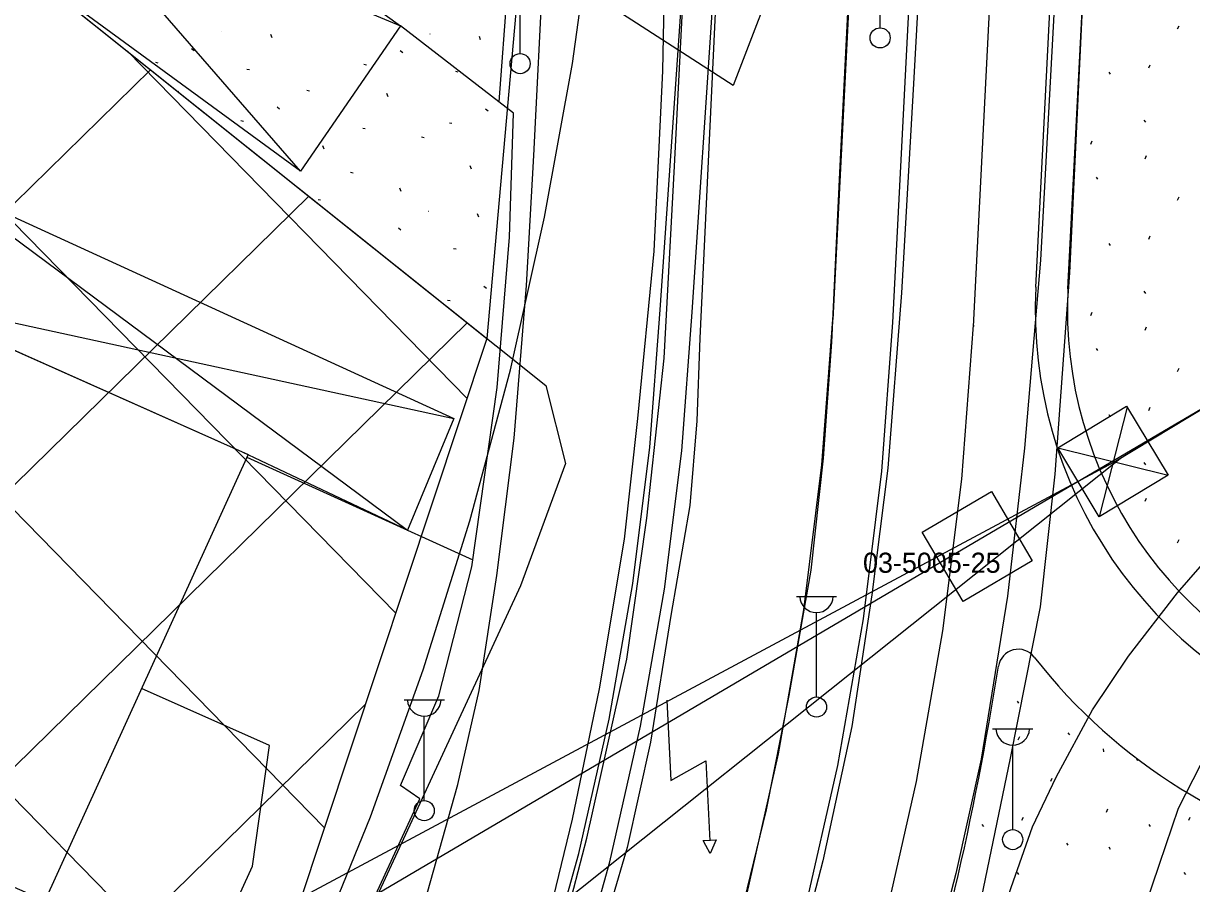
# Model space of a CAD drawing. Extents: x 412225 to 413380, y 4456471 to 4457189.
# Drawn here: x 412622 to 412680.1, y 4456602.2 to 4456644.9 of the extents above; entities that cross this region are included whole.
import ezdxf

# ---------------------------------------------------------------- set-up
doc = ezdxf.new("R2010")
doc.units = 0
for name, color, linetype in [('0_HALİHAZIR', 7, 'Continuous'), ('0_KADASTRO', 7, 'Continuous'), ('1_DÜZENLEME', 7, 'Continuous'), ('1_DÜZENLEME_SB', 7, 'Continuous'), ('1_PLAN_DEĞİŞİKLİĞİ_ONAMA_SINIRI', 7, 'Continuous'), ('ADA_ONCEPHE', 7, 'Continuous'), ('KALDIRIM', 7, 'Continuous'), ('KST_ENERJI_NAKIL_HAT', 7, 'Continuous'), ('Level 35', 7, 'Continuous'), ('Level 41', 7, 'Continuous'), ('Level 62', 7, 'Continuous'), ('SINIR_FONKSIYON', 7, 'Continuous')]:
    doc.layers.add(name, color=color, linetype=linetype)

msp = doc.modelspace()

# ---------------------------------------------------------------- linework, layer by layer
at = {"layer": '0_HALİHAZIR'}
for p, q in [((412635.809, 4456637.601), (412610.816, 4456666.311)), ((412606.202, 4456659.225), (412640.782, 4456644.824)), ((412664.619, 4456644.717), (412664.619, 4456648.91)), ((412646.72, 4456643.438), (412646.72, 4456647.631)), ((412617.941, 4456636.961), (412641.12, 4456619.757)), ((412615.508, 4456631.387), (412643.424, 4456625.303)), ((412676.902, 4456625.871), (412675.533, 4456620.492)), ((412673.45, 4456623.849), (412678.873, 4456622.506)), ((412660.457, 4456616.469), (412662.457, 4456616.469)), ((412661.457, 4456611.469), (412661.457, 4456615.662)), ((412640.955, 4456611.32), (412642.955, 4456611.32)), ((412641.955, 4456606.32), (412641.955, 4456610.513)), ((412670.213, 4456609.881), (412672.213, 4456609.881)), ((412671.213, 4456604.881), (412671.213, 4456609.074))]:
    msp.add_line(p, q, dxfattribs=at)
for points in [[(412650.032, 4456604.448), (412652.022, 4456613.353), (412653.021, 4456620.353), (412653.89, 4456628.305), (412654.392, 4456637.845), (412655.44, 4456658.275), (412656.535, 4456678.902), (412658.349, 4456712.147), (412659.702, 4456737.561), (412660.866, 4456751.237), (412661.936, 4456761.246), (412661.289, 4456761.631), (412654.907, 4456752.958), (412651.123, 4456748.744), (412646.076, 4456743.229), (412638.864, 4456737.322), (412631.702, 4456732.565), (412626.683, 4456729.632)], [(412680.786, 4456754.718), (412679.682, 4456743.672), (412678.182, 4456714.804), (412676.891, 4456689.605), (412675.965, 4456668.667), (412674.91, 4456650.901), (412674.029, 4456632.544), (412673.304, 4456622.54), (412672.579, 4456615.955), (412671.095, 4456608.422), (412669.559, 4456601.069)], [(412670.758, 4456729.258), (412670.505, 4456721.841), (412669.69, 4456707.875), (412669.282, 4456699.848), (412668.882, 4456692.38), (412668.413, 4456681.771), (412667.885, 4456671.77), (412667.502, 4456663.168), (412666.971, 4456654.564), (412666.297, 4456642.227), (412665.681, 4456631.55), (412665.003, 4456622.846), (412664.208, 4456616.539), (412663.219, 4456609.999), (412661.771, 4456603.321), (412660.123, 4456596.936), (412658.465, 4456591.838)], [(412677.257, 4456727.881), (412676.433, 4456713.438), (412675.847, 4456701.825), (412675.176, 4456690.457), (412674.658, 4456677.547), (412674.082, 4456661.891), (412673.477, 4456649.374), (412672.596, 4456633.171), (412671.796, 4456623.84), (412670.951, 4456616.48), (412669.64, 4456608.374), (412668.391, 4456602.702), (412666.353, 4456594.832), (412665.437, 4456591.756)], [(412655.271, 4456591.875), (412655.838, 4456593.687), (412657.554, 4456600.007), (412658.98, 4456605.863), (412660.097, 4456611.55), (412661.189, 4456617.763), (412661.814, 4456623.327), (412662.223, 4456629.103), (412662.625, 4456637.524), (412663.143, 4456648.15), (412663.874, 4456663.315), (412664.882, 4456679.832), (412665.538, 4456695.588), (412666.243, 4456709.224), (412666.981, 4456723.912)], [(412638.902, 4456592.067), (412640.022, 4456594.983), (412641.797, 4456600.647), (412643.625, 4456607.117), (412644.691, 4456611.784), (412645.56, 4456617.5), (412646.43, 4456624.334), (412647.042, 4456631.92), (412647.408, 4456638.369), (412647.892, 4456647.925), (412647.894, 4456654.549), (412647.559, 4456658.341), (412646.689, 4456662.717), (412645.112, 4456669.384), (412643.792, 4456673.112), (412642.419, 4456675.952), (412639.606, 4456680.628), (412636.474, 4456685.694), (412632.343, 4456690.597), (412628.293, 4456694.384), (412622.607, 4456698.771), (412617.89, 4456702.137)], [(412645.677, 4456641.033), (412646.088, 4456646.595), (412646.22, 4456653.27), (412646.134, 4456656.901), (412645.605, 4456660.493), (412643.891, 4456667.552), (412642.576, 4456672.02), (412639.714, 4456677.797), (412636.029, 4456683.61), (412631.941, 4456688.876), (412628.558, 4456692.031), (412623.943, 4456696.27), (412620.318, 4456699.143), (412618.47, 4456699.77)], [(412658.573, 4456684.133), (412657.456, 4456665.018), (412656.551, 4456648.272), (412655.662, 4456629.291), (412655.508, 4456625.196), (412655.159, 4456620.983), (412654.22, 4456615.513), (412653.211, 4456609.219), (412652.039, 4456603.992), (412650.489, 4456598.693), (412648.566, 4456591.959), (412648.564, 4456591.954)], [(412618.621, 4456592.304), (412676.239, 4456623.136), (412772.883, 4456681.443)], [(412645.503, 4456591.99), (412645.586, 4456592.205), (412647.833, 4456599.256), (412649.321, 4456605.392), (412650.672, 4456611.872), (412651.911, 4456619.303), (412652.579, 4456625.312), (412653.394, 4456633.624), (412653.822, 4456642.588), (412654.085, 4456656.037), (412654.692, 4456668.472)], [(412596.935, 4456592.558), (412576.161, 4456602.112), (412575.653, 4456600.855), (412573.454, 4456601.76), (412594.394, 4456647.777), (412617.941, 4456636.961), (412615.508, 4456631.387), (412633.194, 4456623.51), (412623.082, 4456601.337), (412605.182, 4456609.21), (412597.446, 4456592.552)], [(412635.162, 4456592.111), (412641.739, 4456606.41), (412640.776, 4456607.069), (412642.684, 4456611.519), (412644.315, 4456617.936), (412645.582, 4456626.847), (412646.196, 4456634.318), (412646.385, 4456640.485), (412640.782, 4456644.824)], [(412676.876, 4456625.914), (412678.941, 4456622.489), (412675.516, 4456620.423), (412673.45, 4456623.849), (412676.876, 4456625.914)], [(412633.137, 4456623.385), (412644.365, 4456618.282)], [(412637.324, 4456592.085), (412676.55, 4456623.324)], [(412667.945, 4456591.727), (412667.976, 4456591.815), (412669.506, 4456597.278), (412671.13, 4456602.002), (412672.204, 4456605.01), (412673.367, 4456607.476), (412675.176, 4456610.822), (412676.977, 4456613.495), (412679.413, 4456616.637), (412681.207, 4456618.718)], [(412628.458, 4456592.189), (412633.419, 4456603.056), (412634.268, 4456609.051), (412627.897, 4456611.895)], [(412654.02, 4456611.309), (412654.213, 4456607.311), (412655.957, 4456608.29), (412656.152, 4456604.328)], [(412680.531, 4456608.058), (412679.444, 4456605.922), (412678.499, 4456603.147), (412676.356, 4456596.837), (412674.769, 4456591.647)], [(412646.324, 4456591.98), (412648.956, 4456600.313), (412650.032, 4456604.448)]]:
    msp.add_lwpolyline(points, dxfattribs=at)
for points in [[(412640.782, 4456644.824), (412635.809, 4456637.601), (412606.202, 4456659.225), (412610.816, 4456666.311)], [(412632.919, 4456623.632), (412615.508, 4456631.387), (412617.941, 4456636.961), (412643.424, 4456625.303), (412641.12, 4456619.757)], [(412655.816, 4456604.335), (412656.473, 4456604.371), (412656.174, 4456603.698), (412655.958, 4456604.082)]]:
    msp.add_lwpolyline(points, close=True, dxfattribs=at)
for centre in [(412664.619, 4456644.217), (412646.72, 4456642.938), (412661.457, 4456610.969), (412641.955, 4456605.82), (412671.213, 4456604.381)]:
    msp.add_circle(centre, 0.5, dxfattribs=at)
for centre in [(412661.457, 4456616.499), (412641.955, 4456611.35), (412671.213, 4456609.911)]:
    msp.add_arc(centre, 0.837, 183.298, 356.90719, dxfattribs=at)
at = {"layer": '0_KADASTRO'}
for points in [[(412606.676, 4456674.478), (412627.37, 4456719.07), (412670.32, 4456675.65), (412657.308, 4456641.846)], [(412666.712, 4456619.652), (412670.158, 4456621.683), (412672.189, 4456618.237), (412668.743, 4456616.206)]]:
    msp.add_lwpolyline(points, close=True, dxfattribs=at)
msp.add_lwpolyline([(412522.032, 4456682.067), (412533.875, 4456684.989), (412566.743, 4456694.033), (412571.437, 4456693.236), (412576.186, 4456691.048), (412586.592, 4456680.371), (412605.918, 4456660.532), (412647.993, 4456626.953), (412648.984, 4456623.072), (412646.733, 4456616.993), (412609.99, 4456537.62), (412590.921, 4456495.2), (412588.019, 4456497.15), (412577.892, 4456503.673), (412577.288, 4456508.38), (412575.344, 4456509.9), (412570.449, 4456508.608), (412539.518, 4456529.233), (412506.276, 4456520.924)], dxfattribs=at)
at = {"layer": '1_DÜZENLEME'}
for p, q in [((412679.415, 4456644.663), (412679.487, 4456644.823)), ((412677.977, 4456642.725), (412678.048, 4456642.885)), ((412675.989, 4456642.517), (412676.06, 4456642.411)), ((412677.741, 4456640.135), (412677.812, 4456640.028)), ((412675.1, 4456638.942), (412675.171, 4456639.101)), ((412677.799, 4456638.213), (412677.871, 4456638.373)), ((412675.359, 4456637.297), (412675.429, 4456637.19)), ((412679.415, 4456636.153), (412679.487, 4456636.313)), ((412675.989, 4456634.007), (412676.06, 4456633.901)), ((412677.977, 4456634.215), (412678.048, 4456634.375)), ((412674.014, 4456632.87), (412674.074, 4456632.779)), ((412677.741, 4456631.625), (412677.812, 4456631.518)), ((412675.1, 4456630.432), (412675.171, 4456630.591)), ((412677.799, 4456629.703), (412677.871, 4456629.863)), ((412675.359, 4456628.787), (412675.429, 4456628.68)), ((412679.415, 4456627.643), (412679.487, 4456627.803)), ((412675.989, 4456625.497), (412676.06, 4456625.391)), ((412677.977, 4456625.705), (412678.048, 4456625.865)), ((412677.741, 4456623.115), (412677.812, 4456623.008)), ((412677.799, 4456621.193), (412677.871, 4456621.353)), ((412679.415, 4456619.133), (412679.487, 4456619.293)), ((412671.435, 4456611.264), (412671.506, 4456611.157)), ((412673.958, 4456609.687), (412674.029, 4456609.58)), ((412671.493, 4456609.342), (412671.565, 4456609.502)), ((412675.716, 4456608.896), (412675.734, 4456608.736)), ((412677.346, 4456608.426), (412677.416, 4456608.319)), ((412673.109, 4456607.282), (412673.181, 4456607.442)), ((412675.881, 4456605.752), (412675.951, 4456605.912)), ((412669.683, 4456605.136), (412669.754, 4456605.03)), ((412671.671, 4456605.344), (412671.742, 4456605.504)), ((412677.976, 4456605.136), (412678.047, 4456605.03)), ((412679.964, 4456605.344), (412680.035, 4456605.504)), ((412673.891, 4456604.207), (412673.962, 4456604.1)), ((412675.99, 4456604.015), (412676.061, 4456603.908)), ((412671.435, 4456602.754), (412671.506, 4456602.647)), ((412679.728, 4456602.754), (412679.799, 4456602.647))]:
    msp.add_line(p, q, dxfattribs=at)
msp.add_lwpolyline([(412672.36, 4456631.831), (412672.36, 4456631.834), (412672.36, 4456631.837)], dxfattribs=at)
for centre, radius, start, end in [((412694.331, 4456630.711), 22, 177.08073, 40.20422), ((412694.381, 4456630.73), 20.45, 177.12839, 40.25189), ((412694.331, 4456630.711), 28, 218.04675, 17.02615), ((412671.494, 4456612.838), 1, 38.04675, 170.99847), ((412513.958, 4456637.794), 158.5, 334.68341, 350.99847)]:
    msp.add_arc(centre, radius, start, end, dxfattribs=at)
at = {"layer": '1_DÜZENLEME_SB'}
for p, q in [((412679.415, 4456644.663), (412679.487, 4456644.823)), ((412677.977, 4456642.725), (412678.048, 4456642.885)), ((412675.989, 4456642.517), (412676.06, 4456642.411)), ((412677.741, 4456640.135), (412677.812, 4456640.028)), ((412675.1, 4456638.942), (412675.171, 4456639.101)), ((412677.799, 4456638.213), (412677.871, 4456638.373)), ((412675.359, 4456637.297), (412675.429, 4456637.19)), ((412679.415, 4456636.153), (412679.487, 4456636.313)), ((412675.989, 4456634.007), (412676.06, 4456633.901)), ((412677.977, 4456634.215), (412678.048, 4456634.375)), ((412674.014, 4456632.87), (412674.074, 4456632.779)), ((412677.741, 4456631.625), (412677.812, 4456631.518)), ((412675.1, 4456630.432), (412675.171, 4456630.591)), ((412677.799, 4456629.703), (412677.871, 4456629.863)), ((412675.359, 4456628.787), (412675.429, 4456628.68)), ((412679.415, 4456627.643), (412679.487, 4456627.803)), ((412675.989, 4456625.497), (412676.06, 4456625.391)), ((412677.977, 4456625.705), (412678.048, 4456625.865)), ((412677.741, 4456623.115), (412677.812, 4456623.008)), ((412677.799, 4456621.193), (412677.871, 4456621.353)), ((412679.415, 4456619.133), (412679.487, 4456619.293)), ((412671.435, 4456611.264), (412671.506, 4456611.157)), ((412673.958, 4456609.687), (412674.029, 4456609.58)), ((412671.493, 4456609.342), (412671.565, 4456609.502)), ((412675.716, 4456608.896), (412675.734, 4456608.736)), ((412677.346, 4456608.426), (412677.416, 4456608.319)), ((412673.109, 4456607.282), (412673.181, 4456607.442)), ((412675.881, 4456605.752), (412675.951, 4456605.912)), ((412669.683, 4456605.136), (412669.754, 4456605.03)), ((412671.671, 4456605.344), (412671.742, 4456605.504)), ((412677.976, 4456605.136), (412678.047, 4456605.03)), ((412679.964, 4456605.344), (412680.035, 4456605.504)), ((412673.891, 4456604.207), (412673.962, 4456604.1)), ((412675.99, 4456604.015), (412676.061, 4456603.908)), ((412671.435, 4456602.754), (412671.506, 4456602.647)), ((412679.728, 4456602.754), (412679.799, 4456602.647))]:
    msp.add_line(p, q, dxfattribs=at)
msp.add_lwpolyline([(412672.36, 4456631.831), (412672.36, 4456631.834), (412672.36, 4456631.837)], dxfattribs=at)
for centre, radius, start, end in [((412694.331, 4456630.711), 22, 177.08073, 40.20422), ((412694.381, 4456630.73), 20.45, 177.12839, 40.25189), ((412694.331, 4456630.711), 28, 218.04675, 17.02615), ((412671.494, 4456612.838), 1, 38.04675, 170.99847), ((412513.958, 4456637.794), 158.5, 334.68341, 350.99847)]:
    msp.add_arc(centre, radius, start, end, dxfattribs=at)
at = {"layer": '1_PLAN_DEĞİŞİKLİĞİ_ONAMA_SINIRI'}
for p, q in [((412669.256, 4456629.874), (412672.601, 4456695.462)), ((412669.261, 4456629.947), (412669.256, 4456629.874))]:
    msp.add_line(p, q, dxfattribs=at)
msp.add_lwpolyline([(412654.523, 4456571.299), (412657.603, 4456578.244), (412660.34, 4456585.331), (412662.728, 4456592.544), (412664.76, 4456599.864), (412666.433, 4456607.275), (412667.742, 4456614.759), (412668.683, 4456622.298), (412669.261, 4456629.947)], dxfattribs=at)
at = {"layer": 'ADA_ONCEPHE'}
for p, q in [((412647.57, 4456657.493), (412645.074, 4456629.278)), ((412645.074, 4456629.278), (412634.976, 4456598.909))]:
    msp.add_line(p, q, dxfattribs=at)
at = {"layer": 'KALDIRIM'}
msp.add_lwpolyline([(412636.354, 4456598.314), (412639.281, 4456605.507), (412641.908, 4456612.814), (412644.229, 4456620.225), (412646.241, 4456627.725), (412647.939, 4456635.303), (412649.322, 4456642.944), (412650.385, 4456650.636), (412651.129, 4456658.366)], dxfattribs=at)
at = {"layer": 'KST_ENERJI_NAKIL_HAT'}
for p, q in [((412669.035, 4456618.989), (412772.861, 4456680.089)), ((412440.902, 4456484.904), (412669.035, 4456618.989))]:
    msp.add_line(p, q, dxfattribs=at)
at = {"layer": 'Level 35'}
for p, q in [((412640.539, 4456615.639), (412564.374, 4456693.379)), ((412636.992, 4456604.971), (412553.347, 4456690.345)), ((412633.128, 4456594.625), (412542.319, 4456687.312)), ((412644.086, 4456626.307), (412627.192, 4456643.551)), ((412467.04, 4456484.602), (412628.341, 4456642.634)), ((412522.551, 4456524.988), (412636.215, 4456636.349)), ((412540.505, 4456528.578), (412644.089, 4456630.064)), ((412549.032, 4456522.933), (412639.033, 4456611.111))]:
    msp.add_line(p, q, dxfattribs=at)
at = {"layer": 'Level 41'}
for p, q in [((412631.873, 4456644.521), (412631.881, 4456644.519)), ((412631.873, 4456644.521), (412631.881, 4456644.519)), ((412634.39, 4456644.226), (412634.326, 4456644.388)), ((412634.39, 4456644.226), (412634.326, 4456644.388)), ((412642.24, 4456644.415), (412642.249, 4456644.413)), ((412642.24, 4456644.415), (412642.249, 4456644.413)), ((412644.757, 4456644.119), (412644.694, 4456644.282)), ((412644.757, 4456644.119), (412644.694, 4456644.282)), ((412630.389, 4456643.697), (412630.515, 4456643.597)), ((412630.389, 4456643.697), (412630.515, 4456643.597)), ((412640.757, 4456643.591), (412640.883, 4456643.491)), ((412640.757, 4456643.591), (412640.883, 4456643.491)), ((412628.588, 4456643.011), (412628.715, 4456642.985)), ((412628.588, 4456643.011), (412628.715, 4456642.985)), ((412638.956, 4456642.905), (412639.082, 4456642.879)), ((412638.956, 4456642.905), (412639.082, 4456642.879)), ((412633.133, 4456642.67), (412633.259, 4456642.645)), ((412633.133, 4456642.67), (412633.259, 4456642.645)), ((412643.501, 4456642.564), (412643.627, 4456642.539)), ((412643.501, 4456642.564), (412643.627, 4456642.539)), ((412629.74, 4456641.517), (412629.722, 4456641.564)), ((412629.74, 4456641.517), (412629.722, 4456641.564)), ((412636.122, 4456641.615), (412636.247, 4456641.59)), ((412636.122, 4456641.615), (412636.247, 4456641.59)), ((412640.153, 4456641.295), (412640.089, 4456641.457)), ((412640.153, 4456641.295), (412640.089, 4456641.457)), ((412634.639, 4456640.793), (412634.765, 4456640.692)), ((412634.639, 4456640.793), (412634.765, 4456640.692)), ((412645.006, 4456640.686), (412645.132, 4456640.586)), ((412645.006, 4456640.686), (412645.132, 4456640.586)), ((412632.837, 4456640.105), (412632.963, 4456640.081)), ((412632.837, 4456640.105), (412632.963, 4456640.081)), ((412643.204, 4456639.999), (412643.33, 4456639.974)), ((412643.204, 4456639.999), (412643.33, 4456639.974)), ((412638.897, 4456639.739), (412639.023, 4456639.715)), ((412638.897, 4456639.739), (412639.023, 4456639.715)), ((412641.821, 4456639.3), (412641.947, 4456639.274)), ((412641.821, 4456639.3), (412641.947, 4456639.274)), ((412636.982, 4456638.69), (412636.918, 4456638.853)), ((412636.982, 4456638.69), (412636.918, 4456638.853)), ((412638.29, 4456637.541), (412638.416, 4456637.516)), ((412638.29, 4456637.541), (412638.416, 4456637.516)), ((412644.31, 4456637.7), (412644.246, 4456637.864)), ((412644.31, 4456637.7), (412644.246, 4456637.864)), ((412640.802, 4456636.587), (412640.74, 4456636.749)), ((412640.802, 4456636.587), (412640.74, 4456636.749)), ((412636.672, 4456636.19), (412636.798, 4456636.164)), ((412636.672, 4456636.19), (412636.798, 4456636.164)), ((412642.15, 4456635.609), (412642.159, 4456635.607)), ((412642.15, 4456635.609), (412642.159, 4456635.607)), ((412644.667, 4456635.314), (412644.604, 4456635.477)), ((412644.667, 4456635.314), (412644.604, 4456635.477)), ((412640.667, 4456634.786), (412640.793, 4456634.686)), ((412640.667, 4456634.786), (412640.793, 4456634.686)), ((412643.411, 4456633.759), (412643.537, 4456633.734)), ((412643.411, 4456633.759), (412643.537, 4456633.734)), ((412644.916, 4456631.881), (412645.042, 4456631.78)), ((412644.916, 4456631.881), (412645.042, 4456631.78)), ((412643.114, 4456631.194), (412643.24, 4456631.169)), ((412643.114, 4456631.194), (412643.24, 4456631.169))]:
    msp.add_line(p, q, dxfattribs=at)
at = {"layer": 'Level 62'}
for p, q in [((412672.36, 4456631.831), (412678.688, 4456755.928)), ((412665.261, 4456630.078), (412670.86, 4456739.857)), ((412667.845, 4456739.643), (412662.265, 4456630.231)), ((412673.958, 4456631.751), (412675.915, 4456670.121)), ((412653.679, 4456630.71), (412655.908, 4456662.651)), ((412655.274, 4456630.587), (412657.406, 4456662.574)), ((412673.958, 4456631.751), (412673.958, 4456631.751))]:
    msp.add_line(p, q, dxfattribs=at)
for points in [[(412640.422, 4456577.97), (412643.195, 4456584.223), (412645.659, 4456590.604), (412647.808, 4456597.098), (412649.637, 4456603.689), (412651.142, 4456610.362), (412652.319, 4456617.101), (412653.165, 4456623.889), (412653.679, 4456630.71)], [(412641.868, 4456577.285), (412644.671, 4456583.605), (412647.162, 4456590.054), (412649.334, 4456596.618), (412651.184, 4456603.279), (412652.706, 4456610.023), (412653.897, 4456616.833), (412654.754, 4456623.693), (412655.274, 4456630.587)], [(412648.196, 4456574.292), (412651.137, 4456580.925), (412653.751, 4456587.693), (412656.032, 4456594.581), (412657.973, 4456601.572), (412659.57, 4456608.649), (412660.82, 4456615.796), (412661.719, 4456622.996), (412662.265, 4456630.231)], [(412650.908, 4456573.009), (412653.909, 4456579.776), (412656.575, 4456586.681), (412658.902, 4456593.708), (412660.882, 4456600.84), (412662.512, 4456608.06), (412663.787, 4456615.352), (412664.704, 4456622.697), (412665.261, 4456630.078)]]:
    msp.add_lwpolyline(points, dxfattribs=at)
at = {"layer": 'SINIR_FONKSIYON'}
msp.add_lwpolyline([(412566.74, 4456694.03), (412568.244, 4456693.777), (412571.44, 4456693.24), (412576.19, 4456691.05), (412586.59, 4456680.37), (412605.92, 4456660.53), (412645.074, 4456629.278)], dxfattribs=at)

# ---------------------------------------------------------------- texts
at = {"layer": '0_HALİHAZIR'}
msp.add_text('03-5005-25', height=1, dxfattribs=at).set_placement((412663.771, 4456617.64))
at = {"layer": '0_KADASTRO'}
msp.add_text('03-5005-25', height=1, dxfattribs=at).set_placement((412663.771, 4456617.64))

doc.saveas('drawing.dxf')
